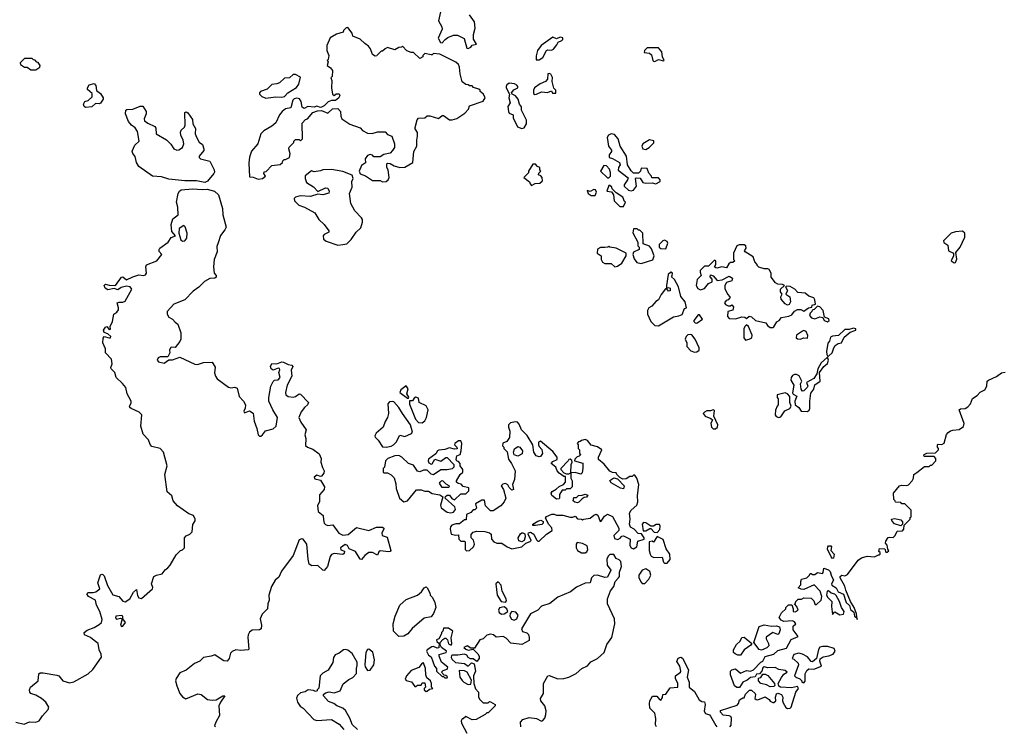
# Model space of a CAD drawing. Extents: x 2219101 to 2444320, y 201258 to 358766.
# Tile 293 of 349: x 2428295 to 2436218, y 253430 to 259113. Entities that reach past the tile are written whole.
import ezdxf

# ---------------------------------------------------------------- set-up
doc = ezdxf.new("R2010")
doc.units = 0

msp = doc.modelspace()

# ---------------------------------------------------------------- linework, layer by layer
at = {"layer": '0CON10XD'}
for points in [[(2431693.3, 259225), (2431665.6, 259105), (2431692, 259055), (2431693.6, 259036.4), (2431663.6, 258963.6), (2431680.7, 258930.7), (2431695, 258927.5), (2431718, 258955), (2431741.2, 258968.8), (2431785, 258988.8), (2431817.5, 258987.5), (2431871.2, 258961.2), (2431894.3, 258884.3), (2431905, 258881.2)], [(2431905, 258881.2), (2431925, 258893.3), (2431935, 258907.5), (2431970, 258915), (2431946.2, 258956.2), (2431947.1, 258995), (2431960.9, 259045), (2431954.3, 259095), (2431915, 259152.9)], [(2431215, 257810), (2431245, 257812.5), (2431260, 257825), (2431267.5, 257845), (2431260, 257905), (2431250, 257925), (2431250, 257955), (2431255, 257960), (2431277, 257957), (2431308.3, 257938.3), (2431355, 257923.3), (2431395, 257927.5), (2431457.5, 257965), (2431467, 258053), (2431490, 258095), (2431490, 258145), (2431497.5, 258175), (2431497.5, 258205), (2431477.5, 258235), (2431476.4, 258246.4), (2431493, 258307), (2431505, 258320), (2431556.4, 258323.6), (2431575, 258340), (2431595, 258340), (2431665, 258317.5), (2431695, 258342.5), (2431705, 258342.5), (2431755, 258308.8), (2431775, 258307.5), (2431811.7, 258318.3), (2431878.3, 258361.7), (2431907, 258393), (2431915, 258420), (2432025, 258457.5), (2432040, 258485), (2432027.5, 258515), (2432000, 258535), (2432000, 258545), (2431990, 258555), (2431947.5, 258567.5), (2431935, 258580), (2431915, 258580), (2431905, 258590), (2431885, 258592.5), (2431855, 258612.5), (2431838.3, 258678.3), (2431835, 258730), (2431825, 258752.5), (2431805, 258772.5), (2431675, 258836.7), (2431625, 258840), (2431615, 258830), (2431605, 258830), (2431555, 258840), (2431540, 258825), (2431540, 258815), (2431515, 258800), (2431465, 258850), (2431445, 258850), (2431411.7, 258861.7), (2431375, 258900), (2431368.3, 258891.7), (2431345, 258890), (2431315, 258870), (2431255, 258890), (2431235, 258880), (2431215, 258860), (2431205, 258860), (2431171.7, 258828.3), (2431168.3, 258821.7), (2431155, 258820), (2431133.6, 258833.6), (2431117.7, 258877.7), (2431101.1, 258901.1), (2431071.2, 258921.2), (2431036.1, 258956.1), (2430975, 258980), (2430970, 259005), (2430935, 259050), (2430921.7, 259048.3), (2430900, 259025), (2430897, 259013), (2430845, 258997.5), (2430793.6, 258966.4), (2430767.5, 258905), (2430767.5, 258865), (2430782.5, 258825), (2430777, 258793), (2430770, 258785), (2430777.5, 258775), (2430770, 258745), (2430796.4, 258726.4), (2430812.5, 258705), (2430810, 258655), (2430800, 258645), (2430807.5, 258625), (2430803.8, 258565), (2430812.5, 258515), (2430825, 258502.5), (2430843, 258517), (2430866.7, 258516.7), (2430870, 258505), (2430862.5, 258485), (2430837, 258463), (2430805, 258462.5), (2430776.4, 258453.6), (2430745, 258420), (2430725, 258410), (2430715, 258407.5), (2430685, 258418.8), (2430665, 258410), (2430615, 258413.8), (2430585, 258400), (2430568.8, 258408.8), (2430560, 258455), (2430547, 258477), (2430525, 258482.5), (2430503.2, 258476.8), (2430494, 258465), (2430476.4, 258403.6), (2430435, 258396.7), (2430406.7, 258375), (2430385, 258347.5), (2430355.8, 258284.2), (2430324.1, 258255.9), (2430259.6, 258220.5), (2430236.2, 258195), (2430212, 258115), (2430160, 258055), (2430145, 258007.5), (2430139.7, 257960.3), (2430145, 257850), (2430175, 257847.5), (2430215, 257830), (2430250, 257835), (2430272.5, 257855), (2430260, 257875), (2430261.7, 257888.3), (2430278.3, 257891.7), (2430325, 257940), (2430391.7, 257948.3), (2430410, 257965), (2430411.7, 257978.3), (2430422.5, 257987.5), (2430435, 257987.5), (2430466.4, 258003.6), (2430472.5, 258035), (2430460, 258075), (2430463, 258087), (2430500, 258125), (2430500, 258135), (2430515, 258150), (2430545, 258150), (2430555, 258140), (2430570, 258155), (2430568.3, 258281.7), (2430595, 258310), (2430610, 258315), (2430653.8, 258366.2), (2430690.7, 258379.3), (2430725, 258382.5), (2430775, 258362.5), (2430813, 258397), (2430855, 258397.5), (2430877.5, 258375), (2430878.3, 258338.3), (2430887, 258317), (2430951.7, 258271.7), (2431033.9, 258243.9), (2431055, 258222.5), (2431095, 258200), (2431131.7, 258198.3), (2431175, 258212.5), (2431235, 258210), (2431255, 258190), (2431290, 258175), (2431310, 258115), (2431310, 258085), (2431295, 258060), (2431275, 258040), (2431225, 258030), (2431195, 258010), (2431145, 258010), (2431133, 258023), (2431115, 258030), (2431095, 258021.2), (2431076.2, 257995), (2431078.3, 257961.7), (2431045, 257940), (2431027.5, 257895), (2431035, 257872.5), (2431078.3, 257858.3), (2431135, 257820), (2431195, 257820), (2431215, 257810)], [(2432475, 258790), (2432505, 258810), (2432535.5, 258864.5), (2432545, 258870), (2432575, 258868), (2432590, 258875), (2432618.3, 258911.7), (2432627, 258933), (2432657.5, 258945), (2432666.7, 258955), (2432666.2, 258966.2), (2432645, 258972.5), (2432615, 258960), (2432585, 258973.3), (2432490.8, 258905), (2432462.5, 258865), (2432452.1, 258822.1), (2432450.7, 258790.7), (2432475, 258790)], [(2433405, 258776), (2433435, 258792.5), (2433475, 258782.5), (2433480, 258785), (2433467.5, 258815), (2433462.5, 258855), (2433437, 258887), (2433345, 258887.5), (2433322.5, 258865), (2433320, 258850), (2433363.9, 258843.9), (2433379.2, 258829.2), (2433388.8, 258785), (2433395, 258778.8), (2433405, 258776)], [(2428425, 258710), (2428458.3, 258731.7), (2428460, 258745), (2428445, 258770), (2428431.7, 258771.7), (2428418.3, 258788.3), (2428405, 258790), (2428395, 258800), (2428335, 258800), (2428300, 258765), (2428301.7, 258751.7), (2428335, 258730), (2428355, 258730), (2428385, 258710), (2428425, 258710)], [(2430275, 258482.2), (2430295, 258484.3), (2430357, 258493), (2430405, 258489.2), (2430425, 258496), (2430452.5, 258525), (2430523.4, 258566.6), (2430540.8, 258595), (2430555, 258650), (2430515, 258672), (2430496.7, 258673.3), (2430465, 258646.2), (2430425, 258642.5), (2430385, 258606.2), (2430365, 258596.7), (2430325, 258592.5), (2430285.7, 258554.3), (2430233.9, 258536.1), (2430224.1, 258525.9), (2430224, 258515), (2430242.5, 258495), (2430275, 258482.2)], [(2432440.7, 258510.7), (2432455, 258513.3), (2432495, 258533.3), (2432543, 258527), (2432575, 258540), (2432581.7, 258521.7), (2432608.3, 258521.7), (2432610, 258545), (2432592.5, 258562.5), (2432580, 258615), (2432583, 258647), (2432568.8, 258675), (2432555, 258680), (2432545, 258676.7), (2432541.2, 258635), (2432526.2, 258615), (2432482.4, 258597.6), (2432437.5, 258565), (2432428.8, 258545), (2432430, 258520), (2432440.7, 258510.7)], [(2428825, 258406.7), (2428813.9, 258413.9), (2428807.5, 258435), (2428820, 258455), (2428847, 258463), (2428878.3, 258491.7), (2428878.3, 258518.3), (2428841.7, 258551.7), (2428840, 258565), (2428855, 258590), (2428895, 258600), (2428908.8, 258585), (2428913, 258543), (2428945, 258520), (2428967.5, 258485), (2428967.5, 258475), (2428945, 258442.5), (2428935, 258437.5), (2428905, 258440), (2428875, 258412.5), (2428825, 258406.7)], [(2432335, 258237.5), (2432355, 258242.5), (2432373.8, 258275), (2432373.8, 258305), (2432333.8, 258385), (2432333.3, 258413.3), (2432316.7, 258435), (2432307.5, 258475), (2432285, 258500), (2432257.5, 258515), (2432252.5, 258525), (2432271.7, 258548.3), (2432302.5, 258565), (2432303.3, 258575), (2432295, 258586.7), (2432275.9, 258595.9), (2432235, 258602), (2432215, 258590), (2432208.8, 258575), (2432208.8, 258565), (2432237.5, 258515), (2432230, 258485), (2432242.5, 258445), (2432222.5, 258415), (2432227.5, 258375), (2432235, 258360), (2432265, 258347.5), (2432266.7, 258325), (2432302.3, 258252.3), (2432335, 258237.5)], [(2429785, 257803.1), (2429718.2, 257818.2), (2429625, 257816.8), (2429495, 257830.3), (2429435, 257848), (2429364.7, 257854.7), (2429253, 257933), (2429234.7, 257964.7), (2429223.9, 258013.9), (2429205.6, 258035.6), (2429201.1, 258055), (2429220.6, 258105), (2429255.5, 258135), (2429242, 258215), (2429224.6, 258244.6), (2429194.3, 258265), (2429170, 258295), (2429147.5, 258355), (2429150, 258385), (2429158.3, 258391.7), (2429206.4, 258393.6), (2429265, 258418.8), (2429285, 258416.7), (2429313.8, 258375), (2429313.8, 258355), (2429296.2, 258315), (2429299.6, 258299.5), (2429325, 258280), (2429383.6, 258253.6), (2429391.1, 258241.1), (2429394.4, 258194.4), (2429476.2, 258146.2), (2429511.3, 258111.3), (2429535, 258074), (2429560, 258065), (2429575, 258066.2), (2429605.8, 258084.2), (2429616.2, 258115), (2429611.2, 258145), (2429591.2, 258185), (2429589.3, 258209.3), (2429594.2, 258225.8), (2429620.3, 258249.7), (2429626, 258265), (2429624.1, 258365.9), (2429635, 258372.5), (2429647.5, 258365), (2429685, 258310), (2429687.5, 258275), (2429709.3, 258239.3), (2429707.1, 258195), (2429717.4, 258167.4), (2429738.1, 258128.1), (2429765, 258108.8), (2429777.1, 258075), (2429777.7, 258062.3), (2429740, 258015), (2429740, 258005), (2429750, 257995), (2429824, 257974), (2429861.2, 257905), (2429863, 257887), (2429856.7, 257875), (2429805.5, 257814.5), (2429785, 257803.1)], [(2433215, 257737.5), (2433235, 257742.5), (2433257.5, 257775), (2433250, 257835), (2433255, 257840), (2433288.3, 257838.3), (2433310, 257805), (2433335, 257797.5), (2433385, 257800), (2433415, 257792.5), (2433448.3, 257811.7), (2433450, 257825), (2433435, 257840), (2433381.7, 257841.7), (2433380, 257855), (2433358.3, 257878.3), (2433345, 257917.5), (2433295, 257920), (2433290, 257895), (2433275, 257880), (2433235, 257880), (2433217, 257897), (2433187.5, 257945), (2433177.5, 258015), (2433127.5, 258095), (2433110, 258155), (2433080.7, 258190.7), (2433055, 258196.2), (2433033.3, 258185), (2433023.3, 258165), (2433032.5, 258095), (2433057.5, 258065), (2433057, 258053), (2433040, 258025), (2433040, 258005), (2433065, 257997.5), (2433122.5, 257965), (2433127.5, 257945), (2433112.5, 257925), (2433111.7, 257901.7), (2433191.7, 257841.7), (2433187.5, 257825), (2433160, 257785), (2433160, 257775), (2433193, 257743), (2433215, 257737.5)], [(2433335, 258070), (2433360, 258085), (2433398.3, 258121.7), (2433398.3, 258138.3), (2433363, 258147), (2433310, 258115), (2433302.5, 258095), (2433310, 258075), (2433335, 258070)], [(2432415, 257780), (2432443, 257797), (2432481.7, 257798.3), (2432501.7, 257818.3), (2432500, 257845), (2432488.3, 257858.3), (2432470, 257865), (2432471.7, 257878.3), (2432490, 257895), (2432480, 257905), (2432480, 257925), (2432461.7, 257931.7), (2432445, 257950), (2432425, 257950), (2432390, 257895), (2432388.3, 257881.7), (2432352.5, 257845), (2432398.3, 257808.3), (2432401.7, 257791.7), (2432415, 257780)], [(2433035, 257840), (2433050, 257855), (2433050, 257885), (2433041.7, 257911.7), (2433017, 257937), (2432995, 257940), (2432970, 257895), (2433025, 257840), (2433035, 257840)], [(2430855, 257300.9), (2430895, 257304.4), (2430928.6, 257311.4), (2430962.5, 257345), (2431003.3, 257405), (2431040.7, 257439.3), (2431052.5, 257485), (2431052.5, 257505), (2431045, 257520), (2430992.5, 257575), (2430958.8, 257635), (2430950, 257715), (2430971.2, 257765), (2430967, 257813), (2430977.5, 257835), (2430971.7, 257861.7), (2430895, 257891.2), (2430805, 257908.8), (2430735, 257906.7), (2430715, 257897.5), (2430665, 257890), (2430643, 257897), (2430593.3, 257856.7), (2430593.3, 257835), (2430603.3, 257805), (2430658.8, 257768.8), (2430695, 257730), (2430755, 257760), (2430775, 257758), (2430786.2, 257735), (2430782.5, 257717.5), (2430735, 257703.3), (2430695, 257710), (2430635, 257690), (2430552.7, 257697.3), (2430515, 257686.7), (2430503.3, 257675), (2430507.5, 257655), (2430541.7, 257621.7), (2430587.5, 257605), (2430669.3, 257559.3), (2430702.5, 257505), (2430745.8, 257465.8), (2430783.8, 257415), (2430783.3, 257405), (2430745.3, 257384.7), (2430736.4, 257373.6), (2430739.1, 257349.1), (2430761.8, 257331.8), (2430855, 257300.9)], [(2428265, 253463.6), (2428331.7, 253448.3), (2428375, 253467.5), (2428425, 253463.1), (2428452, 253475), (2428477.5, 253515), (2428524.2, 253565), (2428530, 253585), (2428504.3, 253625), (2428470, 253655), (2428425, 253680.8), (2428385, 253694.4), (2428377.1, 253705), (2428374.4, 253725), (2428382.9, 253745), (2428444.5, 253795.5), (2428447.9, 253852.1), (2428460.9, 253859.1), (2428485, 253860), (2428595, 253842.4), (2428609.1, 253835), (2428642.5, 253795), (2428695, 253778.9), (2428731.2, 253788.8), (2428847, 253853), (2428883, 253887), (2428953.6, 253986.4), (2428951.6, 254011.6), (2428934.6, 254045), (2428927.5, 254095), (2428895, 254119.5), (2428865, 254145.5), (2428816.2, 254165), (2428814.4, 254185), (2428836.9, 254203.1), (2428895, 254224.2), (2428935, 254248.9), (2428952.5, 254265), (2428958.9, 254288.9), (2428938.7, 254355), (2428913.4, 254405), (2428904.6, 254444.6), (2428848.6, 254475), (2428836.5, 254495), (2428845, 254507.7), (2428885, 254505.7), (2428908.8, 254511.2), (2428940, 254535), (2428924.3, 254584.3), (2428945, 254647.5), (2428955, 254653.1), (2428965, 254650.6), (2428975, 254639.2), (2429002.2, 254562.2), (2429045, 254486.7), (2429093.6, 254473.6), (2429125, 254438), (2429145, 254431.9), (2429180, 254455), (2429211.7, 254508.3), (2429235, 254530), (2429241.7, 254481.7), (2429255, 254464.5), (2429275, 254458.8), (2429362.5, 254535), (2429365.4, 254545.5), (2429355.8, 254575), (2429375.7, 254634.3), (2429395, 254645.7), (2429442.5, 254657.5), (2429465, 254690), (2429486, 254704), (2429506.7, 254725), (2429555, 254810), (2429590, 254845), (2429605, 254850), (2429620, 254865), (2429620, 254945), (2429635, 254963.3), (2429665, 254976.7), (2429683.3, 254995), (2429687, 255053), (2429707, 255083), (2429706.7, 255095), (2429695, 255126.7), (2429655, 255138), (2429565, 255203.8), (2429530, 255245), (2429518, 255285), (2429482.9, 255315), (2429464.3, 255455), (2429483.1, 255525), (2429451.1, 255635), (2429425, 255664.3), (2429359.7, 255679.7), (2429345, 255696.7), (2429332, 255735), (2429288.8, 255778.8), (2429270.4, 255845), (2429277.3, 255935), (2429257.6, 255957.6), (2429191.4, 255985), (2429180, 255995), (2429178.2, 256005), (2429191.5, 256028.5), (2429191.8, 256045), (2429161.1, 256105), (2429150, 256155), (2429123.3, 256186.7), (2429070.4, 256235), (2429060, 256275), (2429030.8, 256305), (2429028.6, 256315), (2429038.4, 256345), (2429033.1, 256383.1), (2428984.6, 256434.6), (2428986.5, 256465), (2428964.7, 256515.3), (2428967.1, 256552.9), (2428975, 256564.3), (2429016.2, 256553.8), (2429026.7, 256555), (2429028.1, 256565), (2429005, 256586.7), (2428975, 256597.5), (2428968.2, 256615), (2428985, 256641.4), (2428995, 256645.6), (2429015, 256622), (2429025.6, 256624.4), (2429022, 256645), (2429040.9, 256685), (2429052.2, 256745), (2429078, 256762), (2429089.3, 256780.7), (2429091.2, 256795), (2429080.6, 256835), (2429095, 256841.5), (2429125, 256841.2), (2429145, 256850.5), (2429197.1, 256945), (2429185, 256963.5), (2429155, 256969.4), (2429112, 256958), (2429085, 256939.2), (2429055, 256950), (2429005, 256940), (2428981.9, 256955), (2428974.4, 256975), (2428985, 256985.6), (2429015, 256977.1), (2429065, 256976), (2429115, 257042.9), (2429125, 257044.3), (2429155, 257020.5), (2429204.5, 257045.5), (2429255, 257061.4), (2429295, 257054.5), (2429308, 257062), (2429315.8, 257075.8), (2429310.6, 257125), (2429315, 257140.8), (2429398.6, 257175), (2429440, 257225), (2429418.3, 257248.3), (2429416.2, 257265), (2429422, 257275), (2429488.8, 257325), (2429515, 257361.2), (2429547.5, 257375), (2429519.1, 257409.1), (2429514.5, 257465), (2429528.3, 257511.7), (2429570, 257545), (2429568.1, 257605), (2429555.8, 257645), (2429570, 257715), (2429580.8, 257735), (2429595, 257743.5), (2429685, 257753.8), (2429765, 257747.1), (2429805, 257750.9), (2429862.7, 257732.7), (2429893.8, 257705), (2429926.4, 257595), (2429930, 257545), (2429956.4, 257445), (2429946.9, 257423.1), (2429912.1, 257377.9), (2429891.1, 257318.9), (2429880.4, 257289.6), (2429884.4, 257245.6), (2429860.5, 257185), (2429854.7, 257125), (2429859.5, 257075), (2429876.2, 257055), (2429876.5, 257043.5), (2429865, 257033.2), (2429825, 257031.1), (2429783.3, 257006.7), (2429737.5, 256962.5), (2429690.4, 256929.6), (2429625, 256859.7), (2429535.3, 256824.7), (2429481.5, 256765), (2429480.9, 256745), (2429495, 256721.8), (2429525.6, 256705), (2429545, 256680.8), (2429568.8, 256665), (2429592, 256595), (2429592.5, 256545), (2429584, 256525), (2429545, 256477.5), (2429515, 256480), (2429507.5, 256475), (2429501.2, 256455), (2429503.8, 256435), (2429488.3, 256401.7), (2429425, 256402.1), (2429410.6, 256395), (2429401.9, 256375), (2429412.3, 256362.3), (2429457.9, 256352.1), (2429495, 256377.5), (2429525, 256376.7), (2429585, 256400), (2429705, 256341.5), (2429725, 256339.5), (2429775, 256356.9), (2429845, 256360), (2429869.3, 256319.3), (2429862.3, 256272.3), (2429870, 256245), (2429884, 256225), (2429975, 256158), (2429995, 256152), (2430025, 256158.8), (2430045, 256148.8), (2430061.7, 256081.7), (2430095.6, 256045.6), (2430112, 256015), (2430110, 255990), (2430097.5, 255965), (2430105, 255952.5), (2430145, 255967.5), (2430175, 255947.5), (2430182, 255885), (2430204.2, 255825), (2430214, 255775), (2430224.4, 255764.4), (2430235, 255764.2), (2430250, 255775), (2430272.7, 255807.3), (2430335, 255822.5), (2430360, 255845), (2430370, 255915), (2430330.8, 255975), (2430301.1, 256045), (2430298.8, 256075), (2430316.5, 256165), (2430335.4, 256204.6), (2430345, 256213.3), (2430375, 256216.4), (2430392.1, 256235), (2430379.4, 256275), (2430388.3, 256298.3), (2430385, 256308.8), (2430375, 256311.2), (2430335, 256293.8), (2430320, 256305), (2430314.2, 256325), (2430325, 256348), (2430365, 256345.6), (2430405, 256360.6), (2430417.9, 256357.9)], [(2433155, 257610), (2433170, 257645), (2433161.7, 257651.7), (2433150, 257685), (2433095, 257720), (2433061.7, 257751.7), (2433060, 257765), (2433045, 257780), (2433035, 257780), (2433020, 257735), (2433058.3, 257728.3), (2433072.5, 257705), (2433080, 257655), (2433125, 257610), (2433155, 257610)], [(2432925, 257700), (2432937.5, 257725), (2432930, 257745), (2432915, 257747.5), (2432885, 257730), (2432861.7, 257738.3), (2432870, 257715), (2432895, 257700), (2432925, 257700)], [(2429605, 257332.5), (2429625, 257333.3), (2429639.5, 257355), (2429643.3, 257395), (2429627.8, 257447.8), (2429615, 257459.2), (2429578.1, 257435), (2429575.4, 257395.4), (2429592.8, 257342.8), (2429605, 257332.5)], [(2433295, 257151.5), (2433389.6, 257180.5), (2433400, 257215), (2433380, 257270), (2433363, 257293), (2433311.7, 257311.7), (2433310, 257395), (2433285, 257420), (2433275, 257420), (2433265, 257430), (2433235, 257430), (2433228.3, 257398.3), (2433270, 257325), (2433270, 257295), (2433280, 257285), (2433280, 257265), (2433235.5, 257244.5), (2433227.8, 257225), (2433240.7, 257190.7), (2433261, 257161), (2433295, 257151.5)], [(2435815, 257157.5), (2435825, 257160), (2435836.4, 257186.4), (2435828.3, 257241.7), (2435862.5, 257285), (2435900, 257365), (2435900, 257395), (2435881.7, 257411.7), (2435825, 257407.5), (2435790, 257395), (2435730, 257335), (2435731.7, 257321.7), (2435765, 257300), (2435770, 257255), (2435810, 257235), (2435810, 257215), (2435790, 257175), (2435815, 257157.5)], [(2433085, 257125.5), (2433105, 257130.6), (2433140, 257155), (2433176.2, 257215), (2433175.9, 257235.9), (2433095, 257276), (2433045, 257282.5), (2433035, 257290), (2433027, 257283), (2433005, 257280), (2432968.3, 257281.7), (2432945, 257267.5), (2432941.1, 257235), (2432973.9, 257213.9), (2432975.3, 257184.7), (2432985, 257162.8), (2433005, 257152.5), (2433055, 257152.1), (2433085, 257125.5)], [(2433495, 257270), (2433510, 257315), (2433505, 257330), (2433485, 257340), (2433470, 257335), (2433440, 257305), (2433440, 257285), (2433453.3, 257273.3), (2433495, 257270)], [(2434355, 256637.1), (2434365, 256642.9), (2434387, 256683), (2434407.5, 256695), (2434425, 256717.5), (2434485, 256727.5), (2434509.3, 256740.7), (2434530.7, 256769.3), (2434555, 256782.5), (2434581.7, 256781.7), (2434605, 256770), (2434643, 256797), (2434668.3, 256801.7), (2434671.7, 256818.3), (2434700, 256825), (2434695, 256860), (2434685, 256876.7), (2434645, 256889.2), (2434616.2, 256915), (2434558.1, 256918.1), (2434533.3, 256945), (2434495, 256966.5), (2434469.3, 256970.7), (2434457.5, 256965), (2434473.3, 256935), (2434460, 256905), (2434492.5, 256885), (2434497.5, 256845), (2434486.4, 256823.6), (2434475, 256817.5), (2434455, 256826.7), (2434422.5, 256865), (2434420, 256885), (2434430, 256905), (2434417.5, 256925), (2434417.5, 256945), (2434450, 256975), (2434433, 256983), (2434395, 256985.7), (2434376.7, 256996.7), (2434341.4, 257041.4), (2434342.2, 257075), (2434325, 257103.6), (2434315, 257109.1), (2434285, 257108.8), (2434243, 257123), (2434230, 257135), (2434230, 257145), (2434210, 257165), (2434196.7, 257205), (2434132.5, 257245), (2434127.5, 257255), (2434140, 257275), (2434137.5, 257295), (2434125, 257303.3), (2434085, 257303.3), (2434066.1, 257293.9), (2434039.2, 257235), (2434040, 257185), (2434050, 257175), (2434035, 257160), (2434015, 257160), (2434000.7, 257149.3), (2433982.5, 257117.5), (2433945, 257126.2), (2433905.9, 257114.1), (2433896.4, 257116.4), (2433887.5, 257125), (2433896.1, 257143.9), (2433897.5, 257175), (2433885, 257180), (2433838.3, 257131.7), (2433805, 257130), (2433770, 257095), (2433771.7, 257081.7), (2433780, 257055), (2433747.6, 257022.4), (2433738, 256975), (2433751.7, 256951.7), (2433775, 256941.2), (2433805, 256952.5), (2433837.5, 256992.5), (2433867.5, 257005), (2433867.5, 257025), (2433852.5, 257045), (2433855, 257060), (2433875, 257052.5), (2433906.7, 257016.7), (2433949.2, 257020.8), (2434005, 257050), (2434030, 257035), (2434026.4, 257013.6), (2433981.7, 256998.3), (2433968.8, 256975), (2433970.4, 256950.5), (2433990, 256905), (2434010, 256885), (2434010, 256875), (2433995, 256860), (2433980, 256855), (2433967.5, 256835), (2433975, 256822.5), (2433995, 256812.5), (2434015, 256812.5), (2434025, 256820), (2434040, 256805), (2434033, 256777), (2433992.5, 256765), (2433990, 256725), (2434005, 256710), (2434055, 256707.5), (2434105, 256722.5), (2434131.7, 256721.7), (2434145, 256710), (2434165, 256730), (2434185, 256722.5), (2434215, 256693.3), (2434300, 256675), (2434313.3, 256655), (2434335, 256638), (2434355, 256637.1)], [(2433435, 256650), (2433556.1, 256723.9), (2433599.3, 256730.7), (2433625, 256742.5), (2433645, 256790), (2433660, 256795), (2433650, 256845), (2433615.8, 256885.8), (2433595.8, 256965.8), (2433565, 257022.5), (2433540, 257045), (2433546.4, 257053.6), (2433547.5, 257075), (2433535, 257082.5), (2433512.5, 257065), (2433500, 256975), (2433500, 256950), (2433515, 256960), (2433530, 256955), (2433528.3, 256931.7), (2433515, 256930), (2433500, 256950), (2433491.7, 256948.3), (2433456.4, 256903.6), (2433435, 256860), (2433413.6, 256846.4), (2433381.7, 256808.3), (2433357.5, 256795), (2433346.7, 256775), (2433346.2, 256745), (2433375, 256686.7), (2433405, 256653.3), (2433435, 256650)], [(2434795, 256683.3), (2434808, 256695), (2434806.1, 256706.1), (2434771.7, 256721.7), (2434760, 256775), (2434735, 256802.5), (2434715, 256810), (2434688.3, 256781.7), (2434671.7, 256778.3), (2434670, 256765), (2434656.4, 256753.6), (2434650, 256735), (2434666.7, 256715), (2434695, 256706), (2434735, 256723.8), (2434757.5, 256717.5), (2434768.8, 256695), (2434795, 256683.3)], [(2433745, 256673.3), (2433790, 256705), (2433765, 256740), (2433755, 256740), (2433720, 256695), (2433720, 256685), (2433730, 256675), (2433745, 256673.3)], [(2434135, 256536.7), (2434165, 256542.9), (2434186, 256555), (2434190, 256575), (2434160, 256645), (2434145, 256660), (2434130, 256645), (2434123.6, 256626.4), (2434123.6, 256553.6), (2434135, 256536.7)], [(2433725, 256440), (2433745, 256442.5), (2433762.5, 256455), (2433763.3, 256475), (2433730, 256545), (2433705, 256577.5), (2433695, 256582.5), (2433672.3, 256577.7), (2433657.5, 256565), (2433651.2, 256545), (2433662.5, 256515), (2433662.5, 256485), (2433695, 256450), (2433725, 256440)], [(2434575, 256543.3), (2434605, 256554.4), (2434635, 256552.5), (2434637.1, 256572.9), (2434624.2, 256605), (2434605, 256612.2), (2434595, 256609.4), (2434545, 256577.1), (2434544.6, 256554.6), (2434555.4, 256545.4), (2434575, 256543.3)], [(2434805, 256407.5), (2434833.3, 256435), (2434846, 256474), (2434858.3, 256491.7), (2434882, 256508), (2434907.5, 256515), (2434930.7, 256559.3), (2434979.3, 256600.7), (2435023.3, 256615), (2435025, 256627.5), (2435005, 256633.3), (2434969.3, 256620.7), (2434935, 256621.2), (2434885, 256572.5), (2434835, 256567.5), (2434820.7, 256559.3), (2434811.7, 256528.3), (2434798.3, 256511.7), (2434788.8, 256445), (2434790, 256420), (2434795, 256410), (2434805, 256407.5)], [(2430417.9, 256357.9), (2430455, 256339.1), (2430483.8, 256333.8), (2430492.5, 256325), (2430479.1, 256295), (2430484.4, 256245), (2430447.8, 256175), (2430434, 256115), (2430436.2, 256095), (2430455, 256082), (2430495, 256078), (2430515, 256082), (2430545, 256103.8), (2430555, 256102), (2430618.8, 256035), (2430612, 256015), (2430586.8, 255993.2), (2430561.3, 255958.7), (2430540, 255915), (2430558.2, 255875), (2430600, 255815), (2430590.4, 255775), (2430598.9, 255745), (2430595, 255687.5), (2430610, 255675), (2430655, 255658.8), (2430705, 255621.2), (2430721.4, 255585), (2430719.4, 255555), (2430730.7, 255510.7), (2430746.5, 255485), (2430743.8, 255465), (2430725, 255442.5), (2430715, 255440), (2430685, 255450), (2430663.8, 255435), (2430669.3, 255419.3), (2430715, 255410), (2430748, 255355), (2430744, 255335), (2430708.3, 255291.7), (2430706.9, 255235), (2430691.4, 255205), (2430698, 255158), (2430735.9, 255125.9), (2430740.2, 255089.8), (2430744.6, 255065), (2430755, 255054.2), (2430775.9, 255044.1), (2430815, 255051.2), (2430864.2, 254984.2), (2430895, 254968.8), (2430937.1, 254972.9), (2431005, 255030), (2431105, 255005.2), (2431165, 255032), (2431215, 255032), (2431226, 255025), (2431226.2, 255015), (2431210, 254985), (2431211.4, 254965), (2431251.2, 254951.2), (2431282.5, 254845), (2431276.7, 254835), (2431266.7, 254833.3), (2431195, 254841.9), (2431185, 254834), (2431175, 254807.5), (2431135, 254827.1), (2431105, 254828.1), (2431071.2, 254805), (2431045, 254771.2), (2431034.2, 254775), (2430997.5, 254837.5), (2430946.5, 254856.5), (2430932.1, 254885), (2430915, 254891.3), (2430875.8, 254865), (2430880, 254850), (2430907.6, 254837.6), (2430905, 254821.2), (2430895, 254812.9), (2430825, 254820.8), (2430805, 254812.5), (2430793.9, 254796.1), (2430771.8, 254715), (2430745, 254684.3), (2430735, 254685.8), (2430695, 254723.8), (2430645, 254720.8), (2430625.8, 254735), (2430615.6, 254775), (2430605, 254896.2), (2430575, 254935.8), (2430565, 254939.2), (2430545, 254930.8), (2430496, 254804), (2430402.7, 254677.3), (2430381.2, 254628.8), (2430352, 254605), (2430321.1, 254555), (2430300.7, 254485), (2430303.2, 254445), (2430291.2, 254415), (2430290, 254375), (2430245, 254332.5), (2430229.1, 254295), (2430241.2, 254245), (2430237.1, 254215), (2430225, 254206.2), (2430165, 254203.8), (2430145, 254186.5), (2430134.5, 254165), (2430130, 254145), (2430139.4, 254050.6), (2430134.5, 254045.5), (2430075, 254040), (2430035, 254045.9), (2430005, 254033), (2429990.2, 254019.8), (2429981, 253975), (2429965, 253953.8), (2429936.8, 253956.8), (2429899.9, 253979.9), (2429865, 254005.9), (2429835, 253994.5), (2429775.4, 253984.5), (2429745.8, 253955), (2429701.9, 253935), (2429635, 253880.6), (2429585, 253860.8), (2429553.6, 253815), (2429550, 253795), (2429558.9, 253755), (2429585, 253693.3), (2429605, 253666.7), (2429630.7, 253650.7), (2429729.6, 253690.5), (2429756.7, 253685), (2429807, 253647), (2429845, 253640), (2429875.5, 253644.4), (2429928.8, 253675), (2429945.5, 253675.6), (2429910, 253625), (2429898.8, 253595), (2429903, 253517), (2429872.9, 253465), (2429863.8, 253435), (2429870, 253425)], [(2434635, 255962), (2434648.1, 255971.9), (2434653.2, 255986.8), (2434652.5, 256045), (2434661.1, 256108.9), (2434685, 256141.2), (2434693.1, 256176.9), (2434735.6, 256205), (2434732.5, 256275), (2434766.6, 256323.4), (2434795, 256348.8), (2434803.8, 256375), (2434795, 256400), (2434745, 256353.3), (2434717.5, 256305), (2434710, 256265), (2434685, 256226.7), (2434627.5, 256195), (2434636.7, 256165), (2434633.3, 256155), (2434605, 256128.8), (2434595, 256126.7), (2434583, 256143), (2434578.8, 256185), (2434588, 256205), (2434568.1, 256248.1), (2434545, 256260), (2434531.4, 256258.6), (2434515, 256251.2), (2434503.8, 256235), (2434501.2, 256215), (2434523.8, 256175), (2434513, 256113), (2434520.7, 256100.7), (2434550, 256085), (2434532.5, 256045), (2434536.2, 256015), (2434565, 255993.8), (2434585, 255965.8), (2434635, 255962)], [(2434005, 253515.8), (2433955, 253520.8), (2433933.6, 253543.6), (2433935, 253556.7), (2434068.6, 253601.4), (2434080, 253615), (2434087, 253643), (2434115, 253660), (2434125, 253660), (2434135, 253690), (2434168.3, 253721.7), (2434185, 253720), (2434212.5, 253695), (2434217.5, 253685), (2434210, 253655), (2434222.5, 253645), (2434235, 253644.2), (2434295, 253667.5), (2434326.4, 253646.4), (2434335, 253632.5), (2434355, 253622.5), (2434365, 253622.5), (2434380, 253635), (2434377.5, 253665), (2434385, 253692.5), (2434395, 253697.5), (2434425, 253686.7), (2434437.5, 253665), (2434432.5, 253635), (2434438.3, 253618.3), (2434460.7, 253580.7), (2434475, 253572.5), (2434495, 253576.7), (2434503.3, 253585), (2434540, 253705), (2434562.5, 253735), (2434555, 253750), (2434505, 253740), (2434416.4, 253746.4), (2434403, 253753), (2434400, 253775), (2434425, 253822.5), (2434445, 253850), (2434470, 253865), (2434455, 253880), (2434405, 253887.5), (2434375, 253903.3), (2434315, 253900), (2434285, 253907.5), (2434275, 253900), (2434267, 253873), (2434248.3, 253851.7), (2434225, 253850), (2434212.5, 253827.5), (2434175, 253823.3), (2434148.9, 253801.1), (2434114.6, 253785.4), (2434088, 253742), (2434065, 253741.2), (2434046.2, 253755), (2434013.9, 253843.9), (2434016.1, 253873.9), (2434026.7, 253885), (2434055, 253892.5), (2434095, 253857.5), (2434145, 253880), (2434175, 253873.3), (2434200, 253885), (2434260, 253945), (2434276.4, 253953.6), (2434295, 253992.5), (2434365, 254010), (2434395, 254040), (2434465, 254060), (2434502.3, 254127.7), (2434558.3, 254151.7), (2434520, 254205), (2434520, 254235), (2434540, 254255), (2434529.3, 254269.3), (2434515, 254277.5), (2434445, 254272.5), (2434423.6, 254283.6), (2434407.5, 254305), (2434425, 254342.5), (2434460, 254375), (2434460, 254385), (2434481.7, 254408.3), (2434508.3, 254408.3), (2434520, 254375), (2434520, 254355), (2434535, 254350), (2434560, 254365), (2434550, 254395), (2434530, 254415), (2434538.3, 254421.7), (2434540, 254435), (2434558.3, 254451.7), (2434586.4, 254453.6), (2434605, 254462.5), (2434665, 254460), (2434685, 254440), (2434692.5, 254415), (2434705, 254406.7), (2434745.4, 254444.5), (2434751.2, 254475), (2434737, 254517), (2434688.3, 254568.3), (2434605, 254530), (2434583, 254533), (2434560, 254545), (2434581.7, 254568.3), (2434580, 254595), (2434587, 254613), (2434630, 254625), (2434650, 254645), (2434655, 254660), (2434665, 254660), (2434675, 254650), (2434695, 254650), (2434715, 254667.5), (2434755, 254660), (2434761.7, 254668.3), (2434767.5, 254702.5), (2434805, 254689.2), (2434817.8, 254675), (2434825, 254646.7), (2434843.8, 254605), (2434827.5, 254575), (2434830, 254565), (2434865, 254543.3), (2434882.5, 254512.5), (2434923.1, 254493.1), (2434945, 254426.7), (2434971.7, 254401.7), (2434980.7, 254370.7), (2435008.8, 254348.8), (2435012.5, 254315), (2435031.7, 254301.7), (2435035, 254290), (2435028.8, 254335), (2435010, 254385), (2434982, 254435), (2434942, 254525), (2434936.2, 254556.2), (2434896.7, 254625), (2434896.7, 254635), (2434910, 254645), (2434935, 254641.2), (2434957.7, 254652.3), (2435043.6, 254766.4), (2435070, 254785), (2435115, 254800), (2435175, 254792.5), (2435205, 254810), (2435215, 254810), (2435220, 254815), (2435218.3, 254828.3), (2435210, 254835), (2435215, 254860), (2435258.3, 254858.3), (2435265, 254830), (2435275, 254830), (2435288.3, 254841.7), (2435280, 254855), (2435277, 254887), (2435263, 254903), (2435265, 254920), (2435285, 254947.5), (2435295, 254952.5), (2435325, 254950), (2435340, 254965), (2435355, 255000), (2435398.3, 255001.7), (2435410, 255015), (2435411.7, 255048.3), (2435460, 255095), (2435461.7, 255108.3), (2435470, 255115), (2435468.3, 255168.3), (2435418.3, 255218.3), (2435395, 255220), (2435385, 255230), (2435341.7, 255231.7), (2435340, 255245), (2435330, 255255), (2435327.5, 255305), (2435376.4, 255363.6), (2435395, 255370), (2435435, 255367.5), (2435446.4, 255373.6), (2435477.5, 255405), (2435487.5, 255425), (2435490, 255455), (2435515, 255472.5), (2435575, 255520), (2435615, 255520), (2435625, 255530), (2435635, 255530), (2435667.5, 255565), (2435667.5, 255585), (2435655, 255600), (2435575, 255600), (2435570, 255605), (2435573.6, 255616.4), (2435595, 255627.5), (2435665, 255630), (2435690, 255655), (2435690, 255665), (2435680, 255675), (2435680, 255695), (2435685, 255700), (2435715, 255697.5), (2435735, 255707.5), (2435753.6, 255776.4), (2435767, 255793), (2435785, 255807.5), (2435805, 255813.3), (2435855, 255817.5), (2435889.3, 255840.7), (2435896.7, 255865), (2435853.9, 255976.1), (2435867, 255983), (2435903.9, 255986.1), (2435925, 256000), (2435947.5, 256025), (2435962.3, 256067.7), (2436000.3, 256089.7), (2436025, 256116.7), (2436063, 256137), (2436077.5, 256165), (2436080, 256205), (2436090, 256215), (2436155, 256243.3), (2436195, 256273.3), (2436225, 256277.5)], [(2431425, 256070), (2431427, 256077), (2431410, 256105), (2431420, 256145), (2431405, 256167.5), (2431363.3, 256135), (2431354.3, 256115), (2431415, 256070), (2431425, 256070)], [(2434405, 255912.7), (2434420.2, 255919.8), (2434453.3, 255966.7), (2434492.5, 255985), (2434502.5, 256005), (2434492.5, 256035), (2434491.7, 256081.7), (2434473, 256103), (2434455, 256112.5), (2434390, 256095), (2434390, 256075), (2434400, 256065), (2434400, 256015), (2434390, 256005), (2434378.3, 255971.7), (2434375.8, 255935), (2434382.4, 255922.4), (2434405, 255912.7)], [(2431245, 255674.3), (2431285, 255684), (2431303.3, 255695), (2431324.1, 255715.9), (2431355, 255772.5), (2431395, 255760), (2431447.5, 255785), (2431456.2, 255795), (2431441.2, 255855), (2431375, 255946), (2431346.9, 255995), (2431305, 256039.2), (2431295, 256042.5), (2431270.4, 256039.5), (2431256.7, 256025), (2431263.3, 255945), (2431256.2, 255915), (2431235, 255882.5), (2431218.8, 255835), (2431163, 255787), (2431152.5, 255767.5), (2431155.8, 255755), (2431180.9, 255730.9), (2431215, 255678), (2431245, 255674.3)], [(2431535, 255870), (2431555, 255887.5), (2431570, 255915), (2431582.5, 255975), (2431566.4, 256006.4), (2431510, 256035), (2431505, 256070), (2431483.2, 256076.8), (2431470.3, 256069.7), (2431455, 256047.5), (2431432.5, 256047.5), (2431432, 256022), (2431480.3, 255900.3), (2431505, 255873.8), (2431535, 255870)], [(2433875, 255823.8), (2433895, 255824), (2433910, 255835), (2433912.5, 255855), (2433880, 255925), (2433885, 255970), (2433875, 255976.7), (2433853.3, 255966.7), (2433825, 255967.5), (2433805, 255958), (2433796.2, 255945), (2433810, 255925), (2433857, 255907), (2433870, 255895), (2433857.5, 255865), (2433863.3, 255835), (2433875, 255823.8)], [(2431891.7, 254841.7), (2431915, 254843.8), (2431948, 254875), (2431954.3, 254895), (2431947.1, 254927.1), (2431927.5, 254945), (2431928.3, 254971.7), (2431945, 254992.5), (2431975, 255000), (2432038.3, 254998.3), (2432077, 254987), (2432090, 254975), (2432092.5, 254935), (2432110, 254915), (2432135, 254903.3), (2432175, 254903.3), (2432217.5, 254875), (2432255, 254858.8), (2432335, 254872.5), (2432367.3, 254902.7), (2432403.9, 254916.1), (2432410, 254925), (2432387.5, 254975), (2432390, 254985), (2432405, 254992.5), (2432432.5, 254975), (2432455, 254930), (2432465, 254920), (2432475, 254920), (2432533.6, 254976.4), (2432580, 255005), (2432576.1, 255026.1), (2432553.9, 255053.9), (2432527.5, 255105), (2432535, 255116.7), (2432577, 255137), (2432595, 255137.5), (2432615, 255127.5), (2432665, 255127.5), (2432725, 255112.5), (2432747.5, 255112.5), (2432765, 255120), (2432785, 255100), (2432815, 255097.5), (2432825, 255090), (2432835, 255097.5), (2432886.8, 255103.2), (2432915, 255128), (2432935, 255136.2), (2432948.3, 255128.3), (2432965, 255077.5), (2432975, 255080), (2433000.3, 255119.7), (2433026.4, 255136.4), (2433066.4, 255116.4), (2433117.5, 255025), (2433117.5, 255005), (2433076.7, 254965), (2433080.9, 254940.9), (2433108, 254932), (2433127.4, 254942.6), (2433139.3, 254960.7), (2433155, 254963.3), (2433206.4, 254936.4), (2433205.4, 254885), (2433216.5, 254866.5), (2433235, 254857.9), (2433261.1, 254875), (2433270, 254920), (2433320, 254935), (2433320, 254945), (2433298.3, 254978.3), (2433271.7, 254981.7), (2433240, 255015), (2433210.7, 255030.7), (2433202.5, 255055), (2433207.5, 255095), (2433202.5, 255145), (2433215, 255167.5), (2433260.7, 255209.3), (2433270, 255235), (2433266.2, 255285), (2433276.2, 255375), (2433262.5, 255425), (2433245, 255450), (2433235, 255450), (2433225, 255440), (2433205, 255440), (2433175, 255420), (2433148.3, 255418.3), (2433125, 255430), (2433100, 255455), (2433095, 255470), (2433065, 255472.5), (2433045, 255483.3), (2432997.7, 255537.7), (2432953.3, 255575), (2432952.5, 255595), (2432980, 255655), (2432945, 255677.5), (2432895, 255690), (2432865, 255730), (2432845, 255737.5), (2432815, 255730), (2432805, 255720), (2432791.7, 255718.3), (2432780, 255705), (2432790, 255695), (2432790, 255665), (2432800, 255655), (2432800, 255625), (2432810, 255615), (2432798.3, 255601.7), (2432781.7, 255598.3), (2432761.7, 255578.3), (2432760, 255565), (2432826.4, 255546.4), (2432827, 255507), (2432821.7, 255468.3), (2432811.7, 255458.3), (2432765, 255472.5), (2432730, 255470), (2432730, 255425), (2432740, 255405), (2432740, 255355), (2432725, 255340), (2432695, 255340), (2432685, 255330), (2432661.7, 255328.3), (2432640, 255295), (2432640, 255265), (2432635, 255260), (2432615, 255257.5), (2432577, 255287), (2432572.5, 255305), (2432580.7, 255319.3), (2432613, 255337), (2432635, 255360), (2432670, 255375), (2432687.5, 255395), (2432688.3, 255438.3), (2432675, 255440), (2432635, 255467.5), (2432620, 255485), (2432610, 255515), (2432572.5, 255545), (2432585, 255560), (2432620, 255575), (2432620, 255595), (2432585, 255640), (2432485, 255722.5), (2432470, 255715), (2432470, 255695), (2432475, 255680), (2432497, 255657), (2432502.5, 255625), (2432485, 255600), (2432475, 255596.7), (2432452.5, 255605), (2432433.3, 255635), (2432423.3, 255695), (2432378.6, 255768.6), (2432333.3, 255815), (2432315, 255860), (2432300, 255875), (2432285, 255880), (2432245, 255870), (2432227.5, 255855), (2432227.5, 255835), (2432240, 255805), (2432236.4, 255753.6), (2432215, 255720), (2432181.7, 255708.3), (2432180, 255685), (2432190, 255675), (2432190, 255665), (2432217, 255637), (2432228.3, 255578.3), (2432253.6, 255543.6), (2432283.3, 255485), (2432276.2, 255415), (2432260, 255375), (2432270, 255335), (2432255, 255330), (2432235, 255350), (2432223, 255373), (2432205, 255382.5), (2432181.7, 255378.3), (2432170, 255365), (2432187.5, 255335), (2432207.5, 255265), (2432192.5, 255235), (2432165.9, 255204.1), (2432105, 255163.3), (2432085, 255163.8), (2432043.9, 255203.9), (2432035, 255250), (2432015, 255250), (2431961.7, 255218.3), (2431970, 255185), (2431958.3, 255171.7), (2431945, 255170), (2431925, 255150), (2431890, 255135), (2431888.3, 255091.7), (2431875, 255090), (2431835, 255057.5), (2431805, 255058), (2431772.9, 255047.1), (2431760.6, 255035), (2431759.4, 255019.4), (2431766.1, 254976.1), (2431805, 254967.5), (2431825, 254970), (2431830, 254935), (2431845, 254920), (2431875, 254920), (2431880, 254915), (2431881.2, 254851.2), (2431891.7, 254841.7)], [(2431765, 255146.7), (2431785, 255152.5), (2431802.5, 255175), (2431797.5, 255195), (2431720, 255265), (2431721.7, 255278.3), (2431735, 255290), (2431755, 255290), (2431771.7, 255261.7), (2431795, 255252.5), (2431845, 255300), (2431885, 255300), (2431910, 255325), (2431908.3, 255348.3), (2431865, 255360), (2431847, 255377), (2431823, 255383), (2431810, 255395), (2431810, 255405), (2431840, 255455), (2431860, 255475), (2431860, 255495), (2431840, 255525), (2431840, 255545), (2431825, 255560), (2431811.7, 255561.7), (2431807.5, 255575), (2431812.5, 255605), (2431840, 255615), (2431847.5, 255645), (2431852.5, 255705), (2431845, 255727.5), (2431825, 255726.2), (2431796.7, 255705), (2431793.8, 255693.8), (2431812.5, 255675), (2431815, 255662.5), (2431795, 255658.8), (2431755, 255671.2), (2431715, 255656.7), (2431667.7, 255652.3), (2431656.7, 255645), (2431645, 255622.5), (2431585, 255580), (2431582.5, 255565), (2431588.3, 255548.3), (2431605, 255537.5), (2431615, 255540), (2431635, 255580), (2431685, 255563.3), (2431725, 255593.3), (2431735, 255593.3), (2431790, 255535), (2431790, 255515), (2431775, 255500), (2431735, 255492.5), (2431685, 255493.3), (2431625, 255453.8), (2431605, 255457.5), (2431575, 255490), (2431545, 255490), (2431515, 255477.5), (2431495, 255482.5), (2431465, 255530), (2431425, 255543.3), (2431370, 255595), (2431347, 255607), (2431315, 255606.7), (2431256.4, 255583.6), (2431240, 255565), (2431230, 255515), (2431220, 255505), (2431220, 255475), (2431225, 255470), (2431255, 255470), (2431285, 255452.5), (2431308.3, 255428.3), (2431321.7, 255381.7), (2431323.3, 255343.3), (2431351.2, 255265), (2431385, 255236.7), (2431415, 255243.3), (2431488.3, 255331.7), (2431525, 255332.5), (2431555, 255322.5), (2431585, 255322.5), (2431615, 255302.5), (2431675, 255292.5), (2431700, 255275), (2431682.3, 255207.7), (2431686.9, 255186.9), (2431735, 255152), (2431765, 255146.7)], [(2432305, 255603.3), (2432275, 255612.5), (2432267.5, 255635), (2432277, 255663), (2432305, 255680), (2432320, 255675), (2432342.5, 255645), (2432339.3, 255620.7), (2432305, 255603.3)], [(2432715, 255460), (2432730, 255470), (2432732.5, 255535), (2432740, 255555), (2432738.3, 255568.3), (2432725, 255577.5), (2432713.3, 255576.7), (2432710, 255565), (2432650, 255505), (2432650, 255495), (2432675, 255470), (2432695, 255460), (2432715, 255460)], [(2431745, 255350), (2431695, 255350), (2431672.5, 255385), (2431677.5, 255395), (2431693, 255407), (2431700, 255405), (2431725, 255380), (2431748.3, 255368.3), (2431750, 255355), (2431745, 255350)], [(2433155, 255340), (2433130, 255345), (2433055, 255387.5), (2433043, 255407), (2433075, 255427.5), (2433105, 255420), (2433160, 255365), (2433155, 255340)], [(2432785, 255227.5), (2432761.7, 255231.7), (2432750, 255245), (2432755, 255270), (2432775, 255270), (2432793, 255287), (2432821.7, 255288.3), (2432845, 255297.5), (2432868.3, 255288.3), (2432857, 255273), (2432838.3, 255271.7), (2432820.7, 255259.3), (2432795, 255232.5), (2432785, 255227.5)], [(2432424.1, 255044.1), (2432423.3, 255055), (2432465, 255080.8), (2432487.5, 255087.5), (2432508.8, 255078.8), (2432507.5, 255065), (2432496.8, 255053.2), (2432445, 255044.2), (2432424.1, 255044.1)], [(2433425, 254988.8), (2433446.5, 255013.5), (2433449.2, 255039.2), (2433443.8, 255053.8), (2433416.2, 255053.8), (2433395, 255040), (2433375, 255040), (2433335, 255067.5), (2433315, 255070), (2433303, 255057), (2433311.7, 255001.7), (2433335, 255002.5), (2433365, 255020), (2433375, 255020), (2433401.7, 254991.7), (2433425, 254988.8)], [(2435385, 255042.5), (2435335, 255060), (2435315, 255080), (2435310, 255095), (2435335, 255102.5), (2435385, 255090), (2435400, 255075), (2435400, 255055), (2435385, 255042.5)], [(2432335, 254913.8), (2432312.3, 254922.3), (2432306.7, 254945), (2432325, 254977.5), (2432335, 254986.7), (2432345, 254986.7), (2432358.8, 254978.8), (2432364, 254955), (2432354.1, 254925.9), (2432335, 254913.8)], [(2432845, 254824.2), (2432857.8, 254832.2), (2432868.3, 254851.7), (2432860.6, 254880.6), (2432825, 254900.8), (2432782.5, 254907.5), (2432774, 254895), (2432772.5, 254865), (2432784.2, 254845), (2432815, 254824.4), (2432845, 254824.2)], [(2433505, 254742.5), (2433529.3, 254770.7), (2433526.2, 254815), (2433498.3, 254858.3), (2433473.5, 254933.5), (2433425, 254957.5), (2433395, 254910), (2433385, 254920), (2433360, 254915), (2433360, 254845), (2433367.5, 254815), (2433377.7, 254797.7), (2433396.8, 254786.8), (2433465, 254790), (2433475, 254750), (2433485, 254742.5), (2433505, 254742.5)], [(2434835, 254780), (2434825, 254793.3), (2434796.7, 254855), (2434797.5, 254875), (2434805, 254882.5), (2434821.7, 254881.7), (2434827.5, 254875), (2434822.5, 254845), (2434848, 254815), (2434845, 254782.5), (2434835, 254780)], [(2432328.9, 253425), (2432326.2, 253465), (2432343.3, 253485), (2432395, 253501.4), (2432455, 253492.5), (2432495, 253472.9), (2432505, 253476), (2432520.8, 253495), (2432530, 253525), (2432530.8, 253555), (2432522, 253595), (2432490, 253635), (2432486.7, 253655), (2432510.8, 253695), (2432510, 253775), (2432545, 253837.5), (2432555, 253840), (2432625, 253813.1), (2432675, 253813.8), (2432715, 253824.7), (2432773.9, 253856.1), (2432819.1, 253895), (2432865, 253915.8), (2432892.4, 253947.6), (2432944.5, 253975), (2432999.4, 254025), (2433021.2, 254088.8), (2433059.6, 254145), (2433084.4, 254254.4), (2433081.5, 254295), (2433025.7, 254415), (2433024.1, 254455.9), (2433050.7, 254519.3), (2433076.4, 254555), (2433085.8, 254594.2), (2433114.2, 254625), (2433121.2, 254635), (2433120.7, 254669.3), (2433136.7, 254715), (2433132.9, 254755), (2433120, 254770), (2433095, 254780), (2433075, 254811.2), (2433045, 254812.5), (2433030, 254800), (2433019.4, 254775), (2433022, 254725), (2433051.4, 254685), (2433025, 254630), (2433003, 254627), (2432945, 254646.7), (2432915, 254644.4), (2432896.7, 254625), (2432885, 254583.8), (2432845, 254581.1), (2432775, 254548.7), (2432727.7, 254512.3), (2432625, 254468.4), (2432561.7, 254418.3), (2432495, 254395.3), (2432464, 254365), (2432405.3, 254335), (2432332.5, 254215), (2432342.3, 254192.3), (2432375, 254181.2), (2432388.3, 254168.3), (2432396.2, 254145), (2432395, 254120), (2432335, 254087.5), (2432248.3, 254098.3), (2432209.3, 254139.3), (2432185, 254152.5), (2432128.3, 254148.3), (2432107, 254167), (2432085, 254172.5), (2432055, 254162.5), (2432025, 254133.3), (2431997.5, 254125), (2431955, 254060), (2431925, 254060), (2431895, 254077.5), (2431870, 254065), (2431885, 254050), (2431905, 254042.5), (2431945, 254050), (2431983, 254013), (2431992.5, 253995), (2431992.5, 253975), (2431975, 253952.5), (2431945, 253972.5), (2431923.6, 253973.6), (2431905, 253982.5), (2431892.9, 254002.9), (2431875, 254009.4), (2431821.7, 254001.7), (2431777, 254003), (2431770, 254000), (2431767.5, 253985), (2431775, 253967.5), (2431803, 253943), (2431875, 253936.7), (2431903, 253913), (2431930, 253940), (2431953, 253933), (2431962.5, 253875), (2431947.5, 253835), (2431950, 253775), (2431961.7, 253731.7), (2431986.7, 253705), (2431987.5, 253665), (2431997, 253647), (2432025, 253620), (2432065, 253620), (2432075, 253630), (2432085, 253627.5), (2432120, 253605), (2432120, 253595), (2432065, 253540), (2432055, 253540), (2432040, 253525), (2431967.5, 253485), (2431935, 253483.3), (2431885, 253510), (2431865, 253490), (2431855, 253490), (2431847.5, 253475), (2431850, 253455), (2431893.3, 253375)], [(2433325, 254579.4), (2433359.2, 254615), (2433373.3, 254645), (2433366.1, 254676.1), (2433335, 254696.2), (2433304.2, 254685.8), (2433276.7, 254645), (2433277.5, 254625), (2433295, 254588.8), (2433305, 254580), (2433325, 254579.4)], [(2432205, 254430), (2432211.7, 254438.3), (2432210, 254455), (2432176.8, 254516.8), (2432170, 254565), (2432145, 254593.3), (2432126.7, 254575), (2432137.5, 254485), (2432170, 254435), (2432205, 254430)], [(2431345, 254152), (2431303.1, 254195), (2431300.3, 254255), (2431316.1, 254315), (2431354.8, 254405), (2431405, 254450.5), (2431496.2, 254483.8), (2431527.7, 254512.3), (2431551.1, 254545), (2431565, 254551.4), (2431575.2, 254545), (2431594.7, 254505), (2431597.5, 254485), (2431617.4, 254465), (2431634.6, 254425.4), (2431644.6, 254385), (2431625, 254338.6), (2431605, 254309.6), (2431550.8, 254299.2), (2431452.2, 254217.8), (2431418, 254175), (2431385, 254154), (2431345, 254152)], [(2434895, 254327.8), (2434925, 254331.2), (2434930, 254355), (2434908.1, 254385), (2434891.4, 254435), (2434865, 254482.5), (2434855, 254492.5), (2434825, 254500), (2434805, 254520), (2434791.7, 254518.3), (2434787.5, 254485), (2434797.5, 254465), (2434830, 254435), (2434826.7, 254395), (2434835, 254330), (2434855, 254350), (2434895, 254327.8)], [(2432172.1, 254332.1), (2432195, 254333.8), (2432222.5, 254355), (2432216.4, 254376.4), (2432192.5, 254392.5), (2432155, 254384), (2432146.9, 254365), (2432154.4, 254344.4), (2432172.1, 254332.1)], [(2432275, 254283.8), (2432294.6, 254295.5), (2432305.5, 254325.5), (2432288.6, 254348.6), (2432255.5, 254354.5), (2432241.7, 254338.3), (2432240, 254315), (2432252.5, 254292.5), (2432275, 254283.8)], [(2429114, 254234), (2429125, 254234.5), (2429147, 254265), (2429125.6, 254295), (2429125.4, 254315.4), (2429115, 254320.8), (2429068, 254315), (2429065, 254302.5), (2429075, 254291.9), (2429105, 254300.8), (2429120, 254295), (2429105.6, 254245), (2429114, 254234)], [(2431735, 253820), (2431738.3, 253828.3), (2431725, 253840), (2431711.7, 253841.7), (2431690, 253865), (2431701.7, 253878.3), (2431735, 253890), (2431740, 253905), (2431690, 253945), (2431670, 253995), (2431671.7, 254008.3), (2431727, 254023), (2431730, 254035), (2431690, 254065), (2431680, 254085), (2431680, 254105), (2431700.7, 254129.3), (2431715, 254140), (2431725, 254140), (2431737, 254127), (2431745, 254092.5), (2431766.2, 254083.8), (2431772.5, 254095), (2431767, 254143), (2431780, 254195), (2431745, 254220), (2431705, 254220), (2431700, 254195), (2431690, 254185), (2431690, 254175), (2431666.7, 254133.3), (2431650, 254125), (2431651.7, 254111.7), (2431670, 254095), (2431668.3, 254061.7), (2431655, 254060), (2431625, 254072.5), (2431610.7, 254069.3), (2431573.6, 254046.4), (2431570, 254035), (2431583.6, 254003.6), (2431605, 253990), (2431633, 253913), (2431650, 253895), (2431650, 253875), (2431695, 253830), (2431705, 253830), (2431715, 253820), (2431735, 253820)], [(2434265, 254043.3), (2434245, 254047.5), (2434202.5, 254105), (2434245, 254232.5), (2434285, 254246.7), (2434345, 254236.7), (2434385, 254239.2), (2434409.1, 254229.1), (2434415.9, 254205.9), (2434405, 254173.3), (2434395, 254170), (2434355, 254183.8), (2434301.5, 254148.5), (2434301.1, 254135), (2434322, 254095), (2434323.3, 254076.7), (2434308.3, 254061.7), (2434265, 254043.3)], [(2434095, 254001.2), (2434075, 254001.2), (2434052.7, 254012.7), (2434038.8, 254025), (2434038, 254045), (2434062.6, 254087.4), (2434093.8, 254115), (2434106.7, 254143.3), (2434125, 254146.2), (2434187.5, 254095), (2434178.3, 254081.7), (2434125.6, 254045), (2434095, 254001.2)], [(2431012.5, 253405), (2430970, 253445), (2430955, 253490), (2430917.7, 253557.7), (2430895.8, 253575.8), (2430847.5, 253595), (2430823.6, 253613.6), (2430779.3, 253629.3), (2430740, 253675), (2430740, 253685), (2430755, 253700), (2430785, 253707.5), (2430825, 253700), (2430873, 253717), (2430898.3, 253771.7), (2430945, 253807.5), (2430975, 253822.5), (2431006.2, 253855), (2431004.3, 253895), (2431011.9, 253918.1), (2431011.4, 253945), (2430971.2, 254015), (2430935, 254043.3), (2430915, 254048.8), (2430900, 254045), (2430865, 254017.5), (2430832.5, 254005), (2430820, 253985), (2430815, 253942.5), (2430777.7, 253882.3), (2430735, 253856.7), (2430713.8, 253835), (2430701.7, 253738.3), (2430690, 253725), (2430690, 253715), (2430675, 253710), (2430659.3, 253719.3), (2430617, 253723), (2430591.7, 253708.3), (2430555, 253700), (2430531.7, 253678.3), (2430523.6, 253656.4), (2430530, 253625), (2430552.3, 253592.3), (2430575.9, 253575.9), (2430662.5, 253485), (2430685, 253476.2), (2430805, 253486.2), (2430866.4, 253446.4), (2430903.8, 253403.8)], [(2431095, 253880), (2431115, 253882.5), (2431143.9, 253926.1), (2431151.2, 253965), (2431137.5, 254027.5), (2431105, 254050), (2431095, 254047.5), (2431080.8, 254025), (2431071.2, 253925), (2431075, 253907.5), (2431095, 253880)], [(2434605, 253780), (2434617, 253793), (2434617, 253853), (2434630.7, 253879.3), (2434645, 253892.5), (2434685, 253891.2), (2434747.5, 253915), (2434733.8, 253955), (2434737.7, 253972.3), (2434761.2, 253988.8), (2434806.1, 253996.1), (2434840, 254010), (2434856.2, 254035), (2434850, 254055), (2434797.7, 254072.3), (2434755, 254073.3), (2434735, 254067.5), (2434723, 254047), (2434707.5, 253975), (2434675, 253948.8), (2434662.9, 253952.9), (2434635, 253988.8), (2434595, 254010), (2434565, 254017.5), (2434525, 254007.5), (2434510, 253975), (2434525, 253970), (2434558.3, 253938.3), (2434562.5, 253925), (2434530, 253835), (2434540, 253825), (2434572.5, 253812.5), (2434590, 253795), (2434590, 253785), (2434605, 253780)], [(2433418.8, 253425), (2433412.3, 253442.3), (2433414.1, 253494.1), (2433406.2, 253535), (2433366, 253575), (2433362, 253615), (2433366, 253635), (2433386.4, 253673.6), (2433423.6, 253673.6), (2433442.5, 253645), (2433455, 253640), (2433467, 253663), (2433470, 253685), (2433495, 253690), (2433530.7, 253739.3), (2433590, 253745), (2433590, 253775), (2433573.3, 253815), (2433572.5, 253835), (2433612.5, 253865), (2433616.2, 253873.8), (2433607.1, 253915), (2433582.3, 253952.3), (2433595, 253978), (2433615, 253985.8), (2433627.5, 253977.5), (2433676.7, 253885), (2433666.7, 253825), (2433683.3, 253785), (2433683.3, 253745), (2433725, 253710), (2433762.4, 253642.4), (2433785, 253630), (2433805, 253627.5), (2433810, 253605), (2433802.5, 253552.5), (2433813.6, 253533.6), (2433845, 253522.5), (2433855, 253512.5), (2433896.1, 253436.1), (2433906.4, 253426.4)], [(2431565, 253710), (2431575, 253712.5), (2431591.7, 253728.3), (2431620, 253735), (2431610, 253745), (2431610, 253775), (2431600, 253795), (2431571.2, 253821.2), (2431562.5, 253845), (2431560, 253895), (2431545, 253940), (2431535, 253937.5), (2431506.2, 253903.8), (2431445, 253878), (2431406.7, 253835), (2431398.3, 253808.3), (2431405, 253800), (2431448.3, 253788.3), (2431475, 253750), (2431485, 253750), (2431495, 253760), (2431525, 253760), (2431535, 253780), (2431555, 253780), (2431560, 253745), (2431550, 253735), (2431550, 253725), (2431565, 253710)], [(2431905, 253767.5), (2431925, 253770), (2431931.7, 253801.7), (2431896.4, 253866.4), (2431875, 253877.5), (2431831.7, 253878.3), (2431837.5, 253825), (2431855, 253800), (2431870, 253785), (2431905, 253767.5)], [(2434335, 253747.5), (2434305, 253763.3), (2434260, 253775), (2434240, 253795), (2434241.7, 253818.3), (2434258.3, 253821.7), (2434275, 253850), (2434295, 253850), (2434315, 253840), (2434370, 253775), (2434371.7, 253758.3), (2434365, 253750), (2434335, 253747.5)], [(2434010, 253425), (2434021.7, 253438.3), (2434023.3, 253495), (2434018, 253508), (2434005, 253515.8)]]:
    msp.add_lwpolyline(points, dxfattribs=at)

doc.saveas('drawing.dxf')
